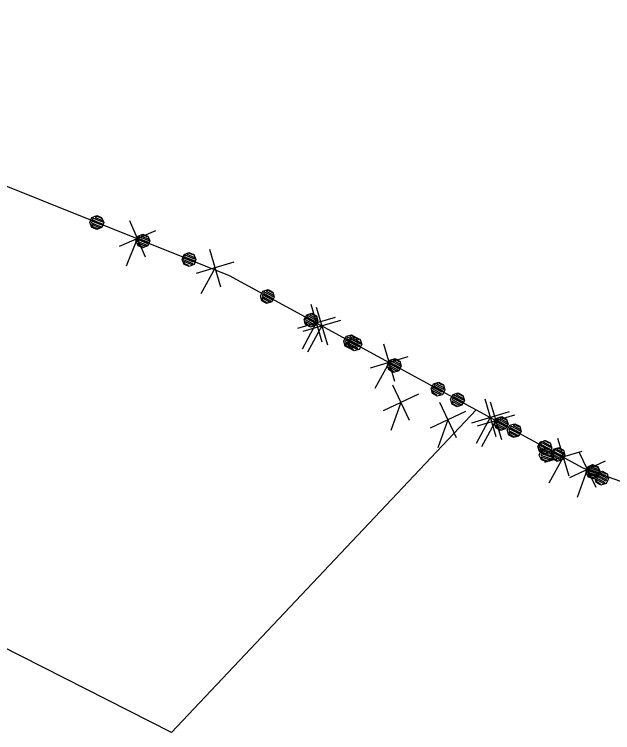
# Model space of a CAD drawing. Extents: x -266179 to -264727, y -1243225 to -1241702.
# Drawn here: x -265424.59 to -265394.4, y -1241776.23 to -1241739.96 of the extents above; entities that cross this region are included whole.
import ezdxf

# ---------------------------------------------------------------- set-up
doc = ezdxf.new("R2010")
doc.units = 0
for name, color, linetype in [('Vrstva 1', 7, 'Continuous'), ('Vrstva 19', 7, 'Continuous'), ('Vrstva 21', 7, 'Continuous')]:
    doc.layers.add(name, color=color, linetype=linetype)

msp = doc.modelspace()

# ---------------------------------------------------------------- linework, layer by layer
at = {"layer": 'Vrstva 1'}
for p, q in [((-265446.58, -1241739.96), (-265413.75, -1241753.15)), ((-265413.75, -1241753.15), (-265401.29, -1241759.93)), ((-265401.29, -1241759.93), (-265416.67, -1241776.23)), ((-265401.29, -1241759.93), (-265395.9, -1241762.86)), ((-265395.9, -1241762.86), (-265390.97, -1241764.63)), ((-265416.67, -1241776.23), (-265425.33, -1241771.83))]:
    msp.add_line(p, q, dxfattribs=at)
at = {"layer": 'Vrstva 19'}
for p, q in [((-265446.58, -1241739.96), (-265413.75, -1241753.15)), ((-265413.75, -1241753.15), (-265401.29, -1241759.93)), ((-265401.29, -1241759.93), (-265395.9, -1241762.86)), ((-265395.9, -1241762.86), (-265390.97, -1241764.63))]:
    msp.add_line(p, q, dxfattribs=at)
for points in [[(-265420.191, -1241750.217), (-265420.085, -1241750.464), (-265420.186, -1241750.715), (-265420.433, -1241750.82), (-265420.684, -1241750.719), (-265420.789, -1241750.472), (-265420.689, -1241750.222), (-265420.441, -1241750.116), (-265420.191, -1241750.217), (-265420.196, -1241750.258), (-265420.419, -1241750.168), (-265420.523, -1241750.213), (-265420.152, -1241750.362), (-265420.126, -1241750.459), (-265420.627, -1241750.257), (-265420.657, -1241750.331), (-265420.165, -1241750.529), (-265420.186, -1241750.607), (-265420.678, -1241750.409), (-265420.708, -1241750.484), (-265420.216, -1241750.681), (-265420.292, -1241750.737), (-265420.691, -1241750.576), (-265420.656, -1241750.677), (-265420.396, -1241750.781)], [(-265417.862, -1241751.153), (-265417.757, -1241751.4), (-265417.857, -1241751.651), (-265418.104, -1241751.756), (-265418.355, -1241751.656), (-265418.46, -1241751.408), (-265418.36, -1241751.158), (-265418.112, -1241751.052), (-265417.862, -1241751.153), (-265417.886, -1241751.187), (-265418.109, -1241751.097), (-265418.213, -1241751.141), (-265417.842, -1241751.291), (-265417.797, -1241751.395), (-265418.317, -1241751.186), (-265418.347, -1241751.26), (-265417.827, -1241751.469), (-265417.857, -1241751.543), (-265418.377, -1241751.334), (-265418.406, -1241751.408), (-265417.887, -1241751.617), (-265417.991, -1241751.662), (-265418.362, -1241751.513), (-265418.318, -1241751.617), (-265418.095, -1241751.706)], [(-265415.533, -1241752.089), (-265415.428, -1241752.336), (-265415.528, -1241752.587), (-265415.775, -1241752.692), (-265416.026, -1241752.592), (-265416.131, -1241752.344), (-265416.031, -1241752.094), (-265415.784, -1241751.989), (-265415.533, -1241752.089), (-265415.585, -1241752.111), (-265415.808, -1241752.022), (-265415.893, -1241752.074), (-265415.541, -1241752.215), (-265415.496, -1241752.32), (-265415.979, -1241752.126), (-265416.009, -1241752.2), (-265415.526, -1241752.394), (-265415.556, -1241752.468), (-265416.038, -1241752.274), (-265416.078, -1241752.345), (-265415.595, -1241752.539), (-265415.662, -1241752.598), (-265416.042, -1241752.445), (-265416.026, -1241752.538), (-265415.803, -1241752.627)], [(-265411.551, -1241753.983), (-265411.475, -1241754.241), (-265411.604, -1241754.478), (-265411.861, -1241754.554), (-265412.098, -1241754.425), (-265412.175, -1241754.167), (-265412.046, -1241753.93), (-265411.788, -1241753.854), (-265411.551, -1241753.983), (-265411.561, -1241754.023), (-265411.772, -1241753.908), (-265411.88, -1241753.94), (-265411.529, -1241754.131), (-265411.514, -1241754.23), (-265411.989, -1241753.972), (-265412.027, -1241754.042), (-265411.561, -1241754.296), (-265411.591, -1241754.371), (-265412.056, -1241754.118), (-265412.095, -1241754.188), (-265411.629, -1241754.441), (-265411.711, -1241754.487), (-265412.089, -1241754.282), (-265412.066, -1241754.386), (-265411.82, -1241754.519)], [(-265409.346, -1241755.182), (-265409.27, -1241755.44), (-265409.399, -1241755.677), (-265409.656, -1241755.753), (-265409.893, -1241755.624), (-265409.97, -1241755.367), (-265409.841, -1241755.129), (-265409.583, -1241755.053), (-265409.346, -1241755.182), (-265409.374, -1241755.213), (-265409.584, -1241755.098), (-265409.693, -1241755.13), (-265409.342, -1241755.321), (-265409.31, -1241755.43), (-265409.801, -1241755.162), (-265409.84, -1241755.232), (-265409.348, -1241755.5), (-265409.386, -1241755.57), (-265409.878, -1241755.303), (-265409.916, -1241755.373), (-265409.424, -1241755.64), (-265409.533, -1241755.672), (-265409.884, -1241755.481), (-265409.852, -1241755.59), (-265409.641, -1241755.705)], [(-265407.347, -1241756.27), (-265407.271, -1241756.528), (-265407.4, -1241756.765), (-265407.658, -1241756.841), (-265407.895, -1241756.712), (-265407.971, -1241756.454), (-265407.842, -1241756.217), (-265407.585, -1241756.141), (-265407.347, -1241756.27), (-265407.358, -1241756.31), (-265407.569, -1241756.195), (-265407.677, -1241756.227), (-265407.326, -1241756.418), (-265407.311, -1241756.517), (-265407.786, -1241756.259), (-265407.824, -1241756.33), (-265407.358, -1241756.583), (-265407.388, -1241756.658), (-265407.853, -1241756.405), (-265407.891, -1241756.475), (-265407.426, -1241756.728), (-265407.508, -1241756.775), (-265407.886, -1241756.569), (-265407.863, -1241756.673), (-265407.617, -1241756.807)], [(-265407.141, -1241756.382), (-265407.065, -1241756.639), (-265407.194, -1241756.876), (-265407.451, -1241756.953), (-265407.689, -1241756.824), (-265407.765, -1241756.566), (-265407.636, -1241756.329), (-265407.378, -1241756.253), (-265407.141, -1241756.382), (-265407.195, -1241756.398), (-265407.406, -1241756.283), (-265407.497, -1241756.325), (-265407.163, -1241756.506), (-265407.131, -1241756.615), (-265407.588, -1241756.366), (-265407.626, -1241756.436), (-265407.169, -1241756.685), (-265407.207, -1241756.755), (-265407.664, -1241756.507), (-265407.711, -1241756.572), (-265407.254, -1241756.821), (-265407.328, -1241756.872), (-265407.688, -1241756.676), (-265407.682, -1241756.77), (-265407.471, -1241756.885)], [(-265405.142, -1241757.469), (-265405.066, -1241757.727), (-265405.195, -1241757.964), (-265405.453, -1241758.04), (-265405.69, -1241757.911), (-265405.766, -1241757.654), (-265405.637, -1241757.416), (-265405.38, -1241757.34), (-265405.142, -1241757.469), (-265405.17, -1241757.5), (-265405.381, -1241757.385), (-265405.49, -1241757.417), (-265405.138, -1241757.608), (-265405.106, -1241757.717), (-265405.598, -1241757.449), (-265405.636, -1241757.519), (-265405.145, -1241757.787), (-265405.183, -1241757.857), (-265405.675, -1241757.59), (-265405.713, -1241757.66), (-265405.221, -1241757.928), (-265405.329, -1241757.96), (-265405.681, -1241757.768), (-265405.649, -1241757.877), (-265405.438, -1241757.992)], [(-265402.938, -1241758.669), (-265402.861, -1241758.926), (-265402.99, -1241759.164), (-265403.248, -1241759.24), (-265403.485, -1241759.111), (-265403.561, -1241758.853), (-265403.432, -1241758.616), (-265403.175, -1241758.54), (-265402.938, -1241758.669), (-265402.992, -1241758.685), (-265403.203, -1241758.57), (-265403.294, -1241758.612), (-265402.96, -1241758.793), (-265402.928, -1241758.902), (-265403.385, -1241758.653), (-265403.423, -1241758.724), (-265402.966, -1241758.972), (-265403.004, -1241759.042), (-265403.461, -1241758.794), (-265403.508, -1241758.859), (-265403.051, -1241759.108), (-265403.125, -1241759.159), (-265403.485, -1241758.963), (-265403.479, -1241759.057), (-265403.268, -1241759.172)], [(-265401.958, -1241759.202), (-265401.882, -1241759.459), (-265402.011, -1241759.697), (-265402.269, -1241759.773), (-265402.506, -1241759.644), (-265402.582, -1241759.386), (-265402.453, -1241759.149), (-265402.196, -1241759.073), (-265401.958, -1241759.202), (-265401.969, -1241759.242), (-265402.18, -1241759.127), (-265402.288, -1241759.159), (-265401.937, -1241759.35), (-265401.922, -1241759.449), (-265402.397, -1241759.191), (-265402.435, -1241759.261), (-265401.969, -1241759.515), (-265401.999, -1241759.59), (-265402.464, -1241759.336), (-265402.502, -1241759.407), (-265402.037, -1241759.66), (-265402.119, -1241759.706), (-265402.497, -1241759.501), (-265402.473, -1241759.605), (-265402.227, -1241759.738)], [(-265399.753, -1241760.401), (-265399.677, -1241760.659), (-265399.806, -1241760.896), (-265400.064, -1241760.972), (-265400.301, -1241760.843), (-265400.377, -1241760.585), (-265400.248, -1241760.348), (-265399.991, -1241760.272), (-265399.753, -1241760.401), (-265399.781, -1241760.431), (-265399.992, -1241760.317), (-265400.101, -1241760.349), (-265399.749, -1241760.54), (-265399.717, -1241760.648), (-265400.209, -1241760.381), (-265400.247, -1241760.451), (-265399.755, -1241760.719), (-265399.794, -1241760.789), (-265400.286, -1241760.521), (-265400.324, -1241760.592), (-265399.832, -1241760.859), (-265399.94, -1241760.891), (-265400.292, -1241760.7), (-265400.26, -1241760.809), (-265400.049, -1241760.923)], [(-265399.09, -1241760.761), (-265399.014, -1241761.019), (-265399.143, -1241761.256), (-265399.4, -1241761.332), (-265399.637, -1241761.203), (-265399.714, -1241760.945), (-265399.585, -1241760.708), (-265399.327, -1241760.632), (-265399.09, -1241760.761), (-265399.1, -1241760.801), (-265399.311, -1241760.686), (-265399.419, -1241760.718), (-265399.068, -1241760.91), (-265399.053, -1241761.008), (-265399.528, -1241760.75), (-265399.566, -1241760.821), (-265399.101, -1241761.074), (-265399.13, -1241761.149), (-265399.596, -1241760.896), (-265399.634, -1241760.966), (-265399.168, -1241761.219), (-265399.25, -1241761.266), (-265399.628, -1241761.06), (-265399.605, -1241761.164), (-265399.359, -1241761.298)], [(-265397.549, -1241761.6), (-265397.472, -1241761.858), (-265397.601, -1241762.095), (-265397.859, -1241762.171), (-265398.096, -1241762.042), (-265398.172, -1241761.785), (-265398.043, -1241761.548), (-265397.786, -1241761.471), (-265397.549, -1241761.6), (-265397.603, -1241761.616), (-265397.814, -1241761.502), (-265397.905, -1241761.543), (-265397.571, -1241761.725), (-265397.539, -1241761.833), (-265397.995, -1241761.585), (-265398.034, -1241761.655), (-265397.577, -1241761.904), (-265397.615, -1241761.974), (-265398.072, -1241761.726), (-265398.119, -1241761.791), (-265397.662, -1241762.04), (-265397.736, -1241762.091), (-265398.096, -1241761.895), (-265398.09, -1241761.989), (-265397.879, -1241762.104)], [(-265396.885, -1241761.96), (-265396.809, -1241762.218), (-265396.938, -1241762.455), (-265397.195, -1241762.531), (-265397.433, -1241762.402), (-265397.509, -1241762.145), (-265397.38, -1241761.908), (-265397.122, -1241761.831), (-265396.885, -1241761.96), (-265396.913, -1241761.991), (-265397.124, -1241761.876), (-265397.232, -1241761.908), (-265396.881, -1241762.099), (-265396.849, -1241762.208), (-265397.341, -1241761.94), (-265397.379, -1241762.011), (-265396.887, -1241762.278), (-265396.925, -1241762.348), (-265397.417, -1241762.081), (-265397.455, -1241762.151), (-265396.963, -1241762.419), (-265397.072, -1241762.451), (-265397.423, -1241762.26), (-265397.391, -1241762.368), (-265397.18, -1241762.483)], [(-265397.515, -1241761.939), (-265397.401, -1241762.182), (-265397.492, -1241762.436), (-265397.735, -1241762.55), (-265397.989, -1241762.459), (-265398.104, -1241762.216), (-265398.013, -1241761.962), (-265397.77, -1241761.847), (-265397.515, -1241761.939), (-265397.52, -1241761.98), (-265397.745, -1241761.899), (-265397.848, -1241761.947), (-265397.471, -1241762.082), (-265397.442, -1241762.178), (-265397.95, -1241761.995), (-265397.977, -1241762.07), (-265397.478, -1241762.25), (-265397.496, -1241762.328), (-265397.995, -1241762.149), (-265398.022, -1241762.224), (-265397.523, -1241762.404), (-265397.597, -1241762.462), (-265398.002, -1241762.316), (-265397.963, -1241762.415), (-265397.7, -1241762.51)], [(-265395.154, -1241762.788), (-265395.039, -1241763.031), (-265395.13, -1241763.285), (-265395.373, -1241763.4), (-265395.628, -1241763.308), (-265395.742, -1241763.065), (-265395.651, -1241762.811), (-265395.408, -1241762.697), (-265395.154, -1241762.788), (-265395.176, -1241762.822), (-265395.402, -1241762.741), (-265395.505, -1241762.789), (-265395.128, -1241762.925), (-265395.08, -1241763.027), (-265395.607, -1241762.838), (-265395.634, -1241762.913), (-265395.107, -1241763.102), (-265395.134, -1241763.178), (-265395.661, -1241762.988), (-265395.688, -1241763.063), (-265395.161, -1241763.253), (-265395.264, -1241763.301), (-265395.64, -1241763.166), (-265395.592, -1241763.268), (-265395.366, -1241763.349)], [(-265395.14, -1241762.8), (-265395.025, -1241763.043), (-265395.116, -1241763.298), (-265395.359, -1241763.412), (-265395.613, -1241763.322), (-265395.728, -1241763.079), (-265395.637, -1241762.825), (-265395.395, -1241762.71), (-265395.14, -1241762.8), (-265395.144, -1241762.841), (-265395.37, -1241762.761), (-265395.473, -1241762.809), (-265395.096, -1241762.944), (-265395.066, -1241763.039), (-265395.575, -1241762.858), (-265395.602, -1241762.933), (-265395.103, -1241763.111), (-265395.12, -1241763.19), (-265395.619, -1241763.012), (-265395.646, -1241763.087), (-265395.147, -1241763.265), (-265395.221, -1241763.324), (-265395.626, -1241763.179), (-265395.587, -1241763.278), (-265395.323, -1241763.372)], [(-265394.68, -1241763.16), (-265394.604, -1241763.418), (-265394.733, -1241763.655), (-265394.99, -1241763.731), (-265395.228, -1241763.602), (-265395.304, -1241763.344), (-265395.175, -1241763.107), (-265394.917, -1241763.031), (-265394.68, -1241763.16), (-265394.734, -1241763.176), (-265394.945, -1241763.061), (-265395.036, -1241763.103), (-265394.702, -1241763.284), (-265394.67, -1241763.393), (-265395.127, -1241763.144), (-265395.165, -1241763.215), (-265394.708, -1241763.463), (-265394.746, -1241763.533), (-265395.203, -1241763.285), (-265395.25, -1241763.35), (-265394.793, -1241763.599), (-265394.867, -1241763.65), (-265395.227, -1241763.454), (-265395.221, -1241763.548), (-265395.01, -1241763.663)]]:
    msp.add_lwpolyline(points, dxfattribs=at)
at = {"layer": 'Vrstva 21'}
for p, q in [((-265446.58, -1241739.96), (-265413.75, -1241753.15)), ((-265418.778, -1241750.376), (-265418.001, -1241752.197)), ((-265417.479, -1241750.898), (-265419.3, -1241751.675)), ((-265418.39, -1241751.287), (-265418.949, -1241752.678)), ((-265414.746, -1241751.812), (-265414.186, -1241753.711)), ((-265413.517, -1241752.481), (-265415.415, -1241753.042)), ((-265414.466, -1241752.761), (-265415.183, -1241754.079)), ((-265413.75, -1241753.15), (-265401.29, -1241759.93)), ((-265409.639, -1241754.591), (-265409.078, -1241756.49)), ((-265409.358, -1241754.745), (-265408.798, -1241756.644)), ((-265408.409, -1241755.26), (-265410.308, -1241755.821)), ((-265409.358, -1241755.54), (-265410.075, -1241756.858)), ((-265408.129, -1241755.414), (-265410.027, -1241755.975)), ((-265409.078, -1241755.695), (-265409.795, -1241757.013)), ((-265405.962, -1241756.59), (-265405.401, -1241758.489)), ((-265404.732, -1241757.259), (-265406.631, -1241757.82)), ((-265405.682, -1241757.54), (-265406.398, -1241758.857)), ((-265405.509, -1241758.663), (-265404.665, -1241760.455)), ((-265404.191, -1241759.137), (-265405.982, -1241759.981)), ((-265405.087, -1241759.559), (-265405.594, -1241760.971)), ((-265403.139, -1241759.539), (-265402.292, -1241761.329)), ((-265400.854, -1241759.369), (-265400.294, -1241761.268)), ((-265400.574, -1241759.524), (-265400.013, -1241761.423)), ((-265401.821, -1241760.011), (-265403.611, -1241760.858)), ((-265401.29, -1241759.93), (-265395.9, -1241762.86)), ((-265399.625, -1241760.038), (-265401.523, -1241760.599)), ((-265400.574, -1241760.319), (-265401.291, -1241761.636)), ((-265399.344, -1241760.193), (-265401.243, -1241760.754)), ((-265402.716, -1241760.434), (-265403.221, -1241761.847)), ((-265400.294, -1241760.473), (-265401.01, -1241761.791)), ((-265397.177, -1241761.367), (-265396.616, -1241763.266)), ((-265395.947, -1241762.036), (-265397.846, -1241762.597)), ((-265396.099, -1241762.047), (-265395.255, -1241763.838)), ((-265396.896, -1241762.317), (-265397.613, -1241763.634)), ((-265394.781, -1241762.521), (-265396.572, -1241763.365)), ((-265395.9, -1241762.86), (-265390.97, -1241764.63)), ((-265395.677, -1241762.943), (-265396.184, -1241764.354))]:
    msp.add_line(p, q, dxfattribs=at)

doc.saveas('drawing.dxf')
